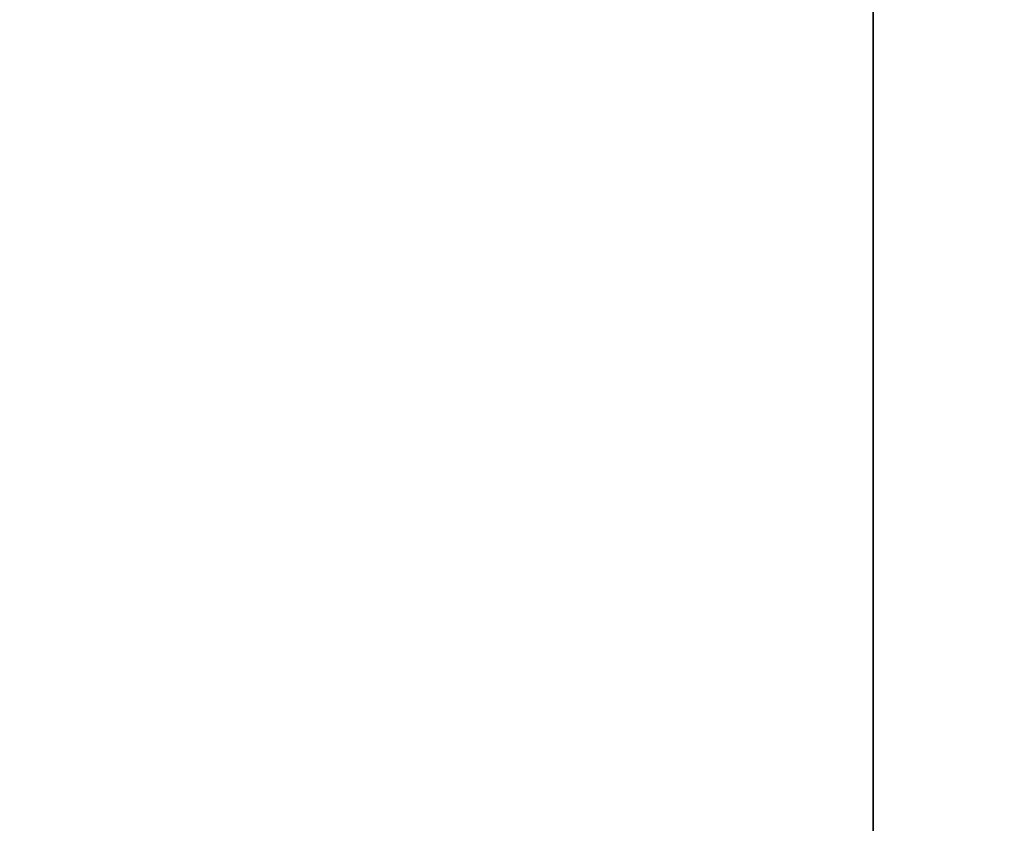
# Model space of a CAD drawing. Header units: millimetres. Extents: x -125 to 171, y -35 to 1363.
# Tile 828 of 1056: x -52.52908 to -52.528585, y 1225.699256 to 1225.69966. Entities that reach past the tile are written whole.
import ezdxf

# ---------------------------------------------------------------- set-up
doc = ezdxf.new("R2010")
doc.units = ezdxf.units.MM
doc.header["$LTSCALE"] = 65.185185
doc.layers.add('2680', color=7, linetype='CONTINUOUS')
doc.layers.add('2681', color=7, linetype='CONTINUOUS')

msp = doc.modelspace()

# ---------------------------------------------------------------- linework, layer by layer
at = {"layer": '2680', "linetype": 'CONTINUOUS'}
for points in [[(-53.44717869, 1225.7, 295.5645384), (-53.44718014, 1223.2, 295.56453589), (-52.5286039, 1223.2, 296.39161436), (-53.44717869, 1225.7, 295.5645384)], [(-52.52865076, 1225.7, 296.3915935), (-53.44717869, 1225.7, 295.5645384), (-52.5286039, 1223.2, 296.39161436), (-52.52865076, 1225.7, 296.3915935)], [(-51.29927349, 1225.7, 296.52080625), (-52.52865076, 1225.7, 296.3915935), (-51.29932368, 1223.2, 296.52081692), (-51.29927349, 1225.7, 296.52080625)], [(-52.52865076, 1225.7, 296.3915935), (-52.5286039, 1223.2, 296.39161436), (-51.29932368, 1223.2, 296.52081692), (-52.52865076, 1225.7, 296.3915935)]]:
    msp.add_3dface(points, dxfattribs=at)
at = {"layer": '2681', "linetype": 'CONTINUOUS'}
for points in [[(-53.20141394, 1225.7, 293.22624285), (-52.13100363, 1225.7, 292.60823357), (-53.20141587, 1223.2, 293.22624499), (-53.20141394, 1225.7, 293.22624285)], [(-52.13100363, 1225.7, 292.60823357), (-52.13095344, 1223.2, 292.6082229), (-53.20141587, 1223.2, 293.22624499), (-52.13100363, 1225.7, 292.60823357)]]:
    msp.add_3dface(points, dxfattribs=at)

doc.saveas('drawing.dxf')
